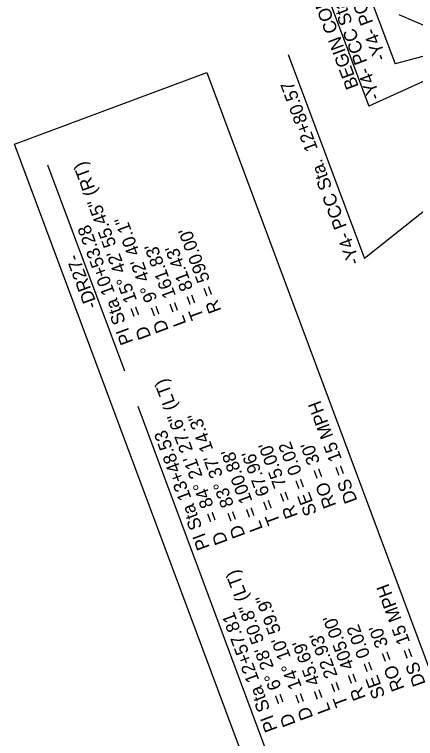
# Model space of a CAD drawing. Extents: x 472216 to 481979, y 489069 to 507339.
# Drawn here: x 477922.1 to 478136.4, y 494688.2 to 495074.7 of the extents above; entities that cross this region are included whole.
import ezdxf

# ---------------------------------------------------------------- set-up
doc = ezdxf.new("R2010")
doc.units = 0
for name, color, linetype in [('Exist Horizontal Alignment Point', 7, 'Continuous'), ('Old_Level_12', 7, 'Continuous'), ('Prop Rem of Exist Asph Pvmt', 7, 'Continuous'), ('Sheet Block Revision CELL', 7, 'Continuous')]:
    doc.layers.add(name, color=color, linetype=linetype)

msp = doc.modelspace()

# ---------------------------------------------------------------- linework, layer by layer
at = {"layer": 'Exist Horizontal Alignment Point'}
msp.add_lwpolyline([(478280.96, 494044.15), (477922.14, 495005.46), (478024.87, 495043.81), (478383.69, 494082.49)], close=True, dxfattribs=at)
at = {"layer": 'Old_Level_12'}
for p, q in [((478084.88, 495157.16), (478125.51, 495048.31)), ((478069.81, 495137.25), (478111.41, 495025.8)), ((478194.7, 495066.65), (478125.51, 495048.31)), ((478196.55, 495064.17), (478111.41, 495025.8)), ((478068.44, 495053.39), (478109.07, 494944.54)), ((478209.43, 495024.08), (478109.07, 494944.54))]:
    msp.add_line(p, q, dxfattribs=at)
at = {"layer": 'Prop Rem of Exist Asph Pvmt'}
for p, q in [((477981.09, 494884.31), (477940.04, 494994.28)), ((478130.44, 494484.18), (477988.14, 494865.42))]:
    msp.add_line(p, q, dxfattribs=at)
at = {"layer": 'Sheet Block Revision CELL'}
msp.add_line((478127.47, 495074.71), (478163.24, 495059.29), dxfattribs=at)

# ---------------------------------------------------------------- texts
at = {"layer": 'Old_Level_12'}
for s, p in [('-Y4- PC Sta.  12+34.88', (478120.99, 495051.43)), ('BEGIN CONSTRUCTION', (478106.18, 495036.31)), ('-Y4- PCC Sta. 12+38.50', (478117.84, 495030.43)), ('-Y4- PCC Sta.  12+80.57', (478106.9, 494942.54))]:
    msp.add_text(s, height=7, rotation=110.469, dxfattribs=at).set_placement(p)
at = {"layer": 'Prop Rem of Exist Asph Pvmt'}
for s, p in [('= 15%%d 42\' 55.45" (RT)', (477990.52, 494914.69)), ('D = 9%%d 42\' 40.1"', (478004.66, 494906.25)), ('PI Sta 10+53.28', (477985.69, 494899.89)), ("R = 590.00'", (478032.76, 494916.74)), ("L = 161.83'", (478014.03, 494909.75)), ("T = 81.43'", (478023.4, 494913.24)), ('-DR27-', (477966.68, 494919.09)), ('D', (477995.29, 494902.75)), ('= 84%%d 21\' 27.6" (LT)', (478031.43, 494805.1)), ('DS = 15 MPH', (478105.43, 494815.25)), ('D = 83%%d 37\' 14.3"', (478045.57, 494796.66)), ('PI Sta 13+48.53', (478026.59, 494790.3)), ("R = 75.00'", (478073.67, 494807.15)), ('SE = 0.02', (478083.88, 494808.6)), ("RO = 30'", (478094.13, 494812.67)), ("L = 100.88'", (478054.93, 494800.16)), ("T = 67.96'", (478064.3, 494803.65)), ('D', (478036.2, 494793.16)), ('= 6%%d 28\' 50.8" (LT)', (478067.68, 494707.97)), ('DS = 15 MPH', (478141.9, 494717.57)), ('D = 14%%d 10\' 59.9"', (478081.82, 494699.53)), ('PI Sta 12+57.81', (478062.85, 494693.16)), ("R = 405.00'", (478109.93, 494710.02)), ('SE = 0.02', (478120.34, 494710.92)), ("RO = 30'", (478130.59, 494714.98)), ("T = 22.93'", (478100.56, 494706.52)), ("L = 45.69'", (478091.19, 494703.02)), ('D', (478072.45, 494696.03))]:
    msp.add_text(s, height=7, rotation=110.469, dxfattribs=at).set_placement(p)

doc.saveas('drawing.dxf')
